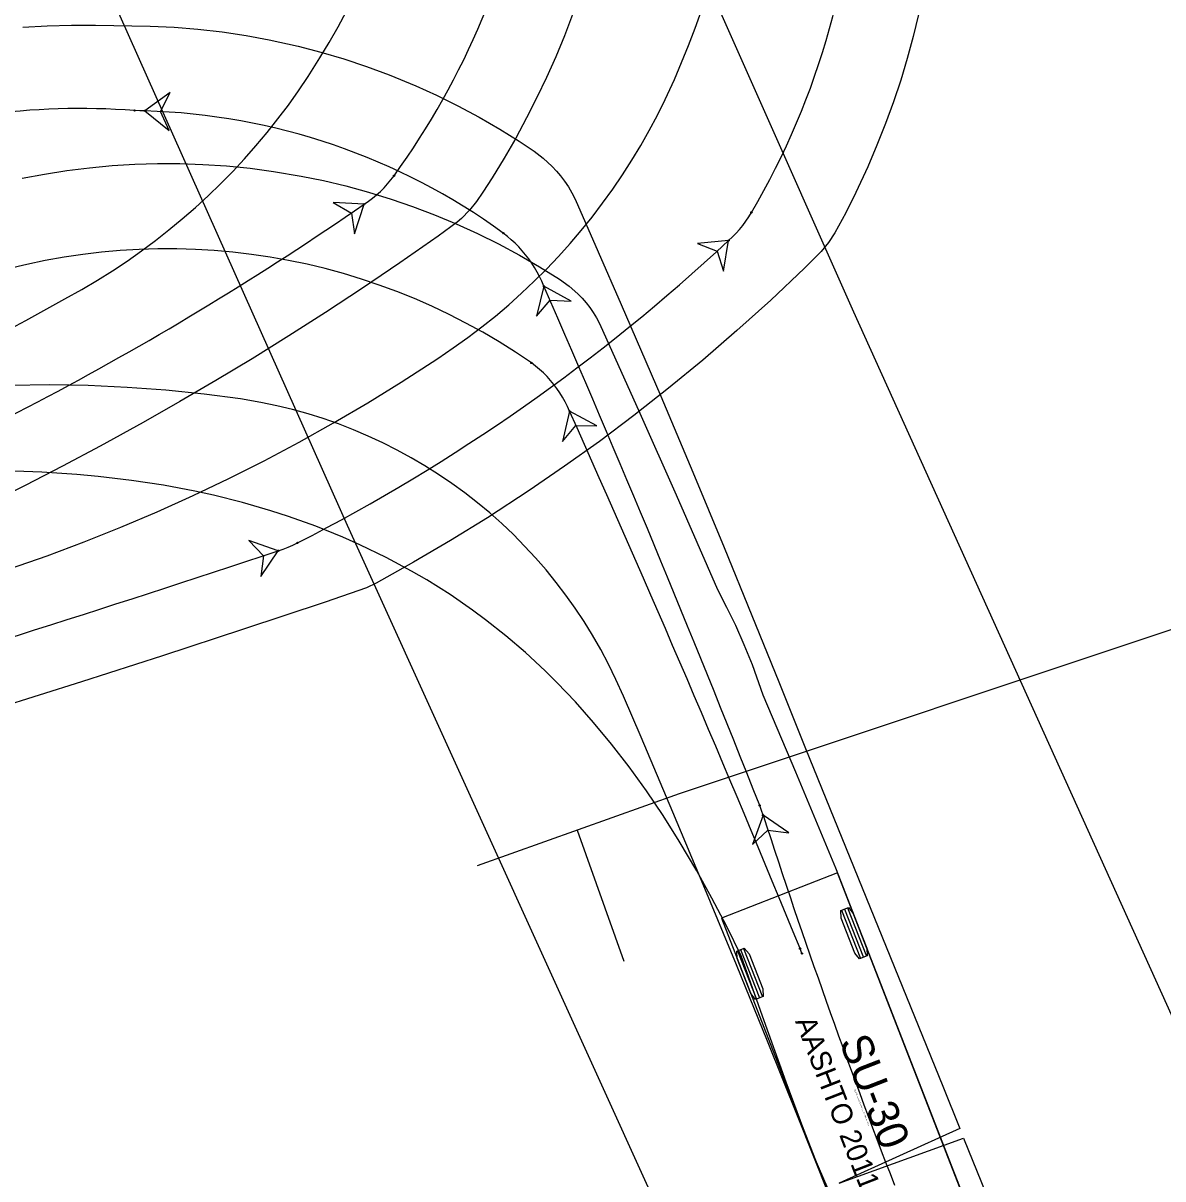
# Model space of a CAD drawing. Extents: x 2096670 to 2098561, y 684033 to 689893.
# Drawn here: x 2097699.7 to 2097772.9, y 685826.9 to 685901.1 of the extents above; entities that cross this region are included whole.
import ezdxf

# ---------------------------------------------------------------- set-up
doc = ezdxf.new("R2010")
doc.units = 0
for name, color, linetype in [('Default', 7, 'Continuous'), ('Old_Level_63', 7, 'Continuous'), ('Prop DSN Text', 7, 'Continuous'), ('Scratch_Level_4', 7, 'Continuous')]:
    doc.layers.add(name, color=color, linetype=linetype)

msp = doc.modelspace()

# ---------------------------------------------------------------- linework, layer by layer
at = {"layer": 'Default'}
msp.add_line((2097939.839, 685917.745), (2097741.841, 685851.654), dxfattribs=at)
at = {"layer": 'Old_Level_63'}
for p, q in [((2097752.009, 685846.591), (2097744.554, 685843.691)), ((2097762.887, 685818.633), (2097752.009, 685846.591)), ((2097752.467, 685844.266), (2097753.676, 685841.159)), ((2097752.661, 685844.341), (2097753.87, 685841.235)), ((2097744.554, 685843.691), (2097755.431, 685815.732)), ((2097744.554, 685843.691), (2097744.554, 685843.691)), ((2097752.273, 685844.19), (2097753.481, 685841.084)), ((2097745.594, 685841.592), (2097746.802, 685838.485)), ((2097745.788, 685841.667), (2097746.997, 685838.561)), ((2097745.982, 685841.743), (2097747.191, 685838.636))]:
    msp.add_line(p, q, dxfattribs=at)
for points in [[(2097735.003, 685901.69), (2097734.481, 685900.331), (2097733.924, 685898.985), (2097733.332, 685897.654), (2097732.716, 685896.36), (2097732.051, 685895.054), (2097731.351, 685893.761), (2097730.614, 685892.482), (2097729.84, 685891.219), (2097729.246, 685890.296), (2097728.839, 685889.696), (2097728.384, 685889.128), (2097727.87, 685888.602), (2097727.589, 685888.357), (2097726.365, 685887.465), (2097723.923, 685885.761), (2097721.523, 685884.135), (2097719.141, 685882.567), (2097716.779, 685881.058), (2097714.429, 685879.599), (2097712.103, 685878.196), (2097709.794, 685876.843), (2097707.435, 685875.501), (2097704.683, 685873.985), (2097702.263, 685872.695), (2097699.852, 685871.449), (2097697.423, 685870.233)], [(2097697.622, 685880.848), (2097699.9, 685882.058), (2097702.41, 685883.434), (2097703.489, 685884.044), (2097704.497, 685884.639), (2097705.46, 685885.243), (2097706.399, 685885.866), (2097707.323, 685886.516), (2097708.216, 685887.179), (2097709.091, 685887.865), (2097709.948, 685888.573), (2097710.786, 685889.304), (2097711.605, 685890.056), (2097712.404, 685890.829), (2097713.182, 685891.622), (2097713.94, 685892.436), (2097714.676, 685893.269), (2097715.397, 685894.129), (2097716.087, 685894.997), (2097716.756, 685895.885), (2097717.402, 685896.792), (2097718.026, 685897.717), (2097718.786, 685898.917), (2097719.377, 685899.904), (2097719.947, 685900.906), (2097720.496, 685901.922)], [(2097757.223, 685901.707), (2097756.875, 685900.285), (2097756.488, 685898.874), (2097756.07, 685897.492), (2097755.604, 685896.09), (2097755.097, 685894.693), (2097754.548, 685893.3), (2097753.959, 685891.918), (2097753.196, 685890.27), (2097752.544, 685888.965), (2097751.848, 685887.671), (2097751.44, 685887.054), (2097750.965, 685886.474), (2097749.885, 685885.402), (2097747.734, 685883.368), (2097745.555, 685881.402), (2097743.367, 685879.516), (2097741.165, 685877.704), (2097738.945, 685875.96), (2097736.725, 685874.293), (2097734.495, 685872.693), (2097732.215, 685871.131), (2097729.54, 685869.39), (2097727.17, 685867.927), (2097724.796, 685866.53), (2097722.386, 685865.183), (2097721.764, 685864.881), (2097719.128, 685863.975), (2097713.877, 685862.23), (2097708.666, 685860.527), (2097703.484, 685858.863), (2097698.012, 685857.136)], [(2097698.858, 685866.102), (2097701.265, 685866.944), (2097703.647, 685867.836), (2097706.003, 685868.777), (2097708.338, 685869.769), (2097710.651, 685870.811), (2097712.941, 685871.904), (2097715.207, 685873.045), (2097717.447, 685874.236), (2097719.661, 685875.475), (2097721.85, 685876.764), (2097723.995, 685878.09), (2097726.343, 685879.617), (2097727.341, 685880.295), (2097728.27, 685880.958), (2097729.171, 685881.64), (2097730.046, 685882.34), (2097730.906, 685883.068), (2097731.734, 685883.809), (2097732.542, 685884.571), (2097733.329, 685885.356), (2097734.094, 685886.161), (2097734.838, 685886.987), (2097735.558, 685887.832), (2097736.255, 685888.697), (2097736.929, 685889.58), (2097737.578, 685890.481), (2097738.203, 685891.399), (2097738.809, 685892.344), (2097739.381, 685893.293), (2097739.929, 685894.259), (2097740.452, 685895.243), (2097740.95, 685896.245), (2097741.538, 685897.524), (2097742.003, 685898.608), (2097742.45, 685899.709), (2097742.878, 685900.822), (2097743.285, 685901.947)], [(2097699.718, 685900.881), (2097701.271, 685900.97), (2097702.825, 685901.011), (2097704.383, 685901.006), (2097707.892, 685900.952), (2097709.42, 685900.878), (2097710.944, 685900.753), (2097712.496, 685900.575), (2097714.041, 685900.344), (2097715.515, 685900.074), (2097717.39, 685899.658), (2097718.841, 685899.28), (2097720.315, 685898.844), (2097721.774, 685898.359), (2097723.22, 685897.825), (2097724.93, 685897.122), (2097726.266, 685896.515), (2097727.644, 685895.835), (2097728.998, 685895.111), (2097730.327, 685894.341), (2097731.573, 685893.566), (2097732.531, 685892.928), (2097733.113, 685892.479), (2097733.69, 685891.944), (2097733.968, 685891.646), (2097734.235, 685891.33), (2097734.49, 685890.994), (2097734.731, 685890.635), (2097734.957, 685890.253), (2097735.168, 685889.846), (2097738.13, 685883.081), (2097740.661, 685877.187), (2097742.723, 685872.305), (2097744.733, 685867.477), (2097746.52, 685863.123), (2097748.254, 685858.844), (2097749.956, 685854.581), (2097758.772, 685832.9), (2097759.863, 685830.176), (2097752.115, 685826.66), (2097760.112, 685829.555), (2097768.157, 685809.737)], [(2097707.548, 685895.507), (2097709.1, 685894.246), (2097708.547, 685895.479), (2097709.168, 685896.68), (2097707.548, 685895.507)], [(2097707.548, 685895.507), (2097707.215, 685895.516), (2097706.882, 685895.534)], [(2097699.662, 685891.188), (2097701.097, 685891.458), (2097702.538, 685891.683), (2097703.985, 685891.863), (2097705.437, 685891.997), (2097706.891, 685892.085), (2097708.347, 685892.128), (2097709.791, 685892.125), (2097711.274, 685892.075), (2097712.779, 685891.976), (2097714.306, 685891.825), (2097715.81, 685891.626), (2097717.588, 685891.326), (2097719.006, 685891.036), (2097720.442, 685890.694), (2097721.894, 685890.298), (2097723.347, 685889.851), (2097724.736, 685889.375), (2097726.145, 685888.84), (2097727.536, 685888.26), (2097728.907, 685887.635), (2097730.257, 685886.965), (2097731.585, 685886.253), (2097732.889, 685885.497), (2097734.168, 685884.7), (2097734.778, 685884.258), (2097735.347, 685883.757), (2097735.613, 685883.482), (2097735.866, 685883.192), (2097736.106, 685882.885), (2097736.332, 685882.562), (2097736.541, 685882.221), (2097736.735, 685881.863), (2097739.331, 685876.106), (2097741.653, 685870.87), (2097744.316, 685864.78), (2097744.895, 685863.652), (2097745.456, 685862.492), (2097746.007, 685861.25), (2097746.527, 685859.961), (2097747.224, 685858.014), (2097749.318, 685853.067), (2097751.885, 685846.911), (2097759.511, 685827.337), (2097762.887, 685818.633)], [(2097721.622, 685889.517), (2097721.897, 685889.706), (2097722.163, 685889.907), (2097722.419, 685890.12), (2097722.666, 685890.344), (2097722.902, 685890.579), (2097723.127, 685890.825), (2097723.34, 685891.082), (2097723.541, 685891.348)], [(2097721.622, 685889.517), (2097719.625, 685889.619), (2097720.799, 685888.95), (2097721.007, 685887.614), (2097721.622, 685889.517)], [(2097745.02, 685887.189), (2097745.264, 685887.417), (2097745.497, 685887.655), (2097745.719, 685887.904), (2097745.929, 685888.162), (2097746.127, 685888.431), (2097746.312, 685888.708), (2097746.483, 685888.994)], [(2097733.16, 685884.265), (2097733.027, 685884.57), (2097732.882, 685884.87), (2097732.726, 685885.165), (2097732.557, 685885.452), (2097732.378, 685885.733), (2097732.187, 685886.007), (2097731.985, 685886.272), (2097731.773, 685886.528), (2097731.549, 685886.776), (2097731.315, 685887.013), (2097731.071, 685887.24), (2097730.817, 685887.456), (2097730.553, 685887.66)], [(2097745.02, 685887.189), (2097743.029, 685886.997), (2097744.289, 685886.507), (2097744.69, 685885.217), (2097745.02, 685887.189)], [(2097733.16, 685884.265), (2097732.68, 685882.323), (2097733.561, 685883.348), (2097734.911, 685883.298), (2097733.16, 685884.265)], [(2097734.808, 685876.23), (2097734.671, 685876.534), (2097734.522, 685876.832), (2097734.36, 685877.123), (2097734.185, 685877.407), (2097733.998, 685877.683), (2097733.798, 685877.95), (2097733.586, 685878.207), (2097733.363, 685878.455), (2097733.128, 685878.691), (2097732.882, 685878.916), (2097732.625, 685879.129), (2097732.358, 685879.328)], [(2097751.445, 685825.949), (2097749.492, 685830.874), (2097747.516, 685835.789), (2097745.517, 685840.694), (2097743.495, 685845.59), (2097741.45, 685850.477), (2097739.402, 685855.309), (2097738.274, 685857.929), (2097737.784, 685859.005), (2097737.306, 685859.985), (2097736.81, 685860.921), (2097736.283, 685861.84), (2097735.739, 685862.722), (2097735.17, 685863.579), (2097734.574, 685864.418), (2097733.95, 685865.238), (2097733.301, 685866.037), (2097732.625, 685866.815), (2097731.925, 685867.571), (2097731.201, 685868.303), (2097730.454, 685869.011), (2097729.685, 685869.695), (2097728.893, 685870.354), (2097728.081, 685870.986), (2097727.249, 685871.592), (2097726.398, 685872.17), (2097725.528, 685872.721), (2097724.641, 685873.243), (2097723.738, 685873.736), (2097722.819, 685874.199), (2097721.886, 685874.633), (2097720.94, 685875.036), (2097719.98, 685875.408), (2097718.995, 685875.753), (2097718.018, 685876.06), (2097717.029, 685876.337), (2097716.021, 685876.583), (2097714.995, 685876.798), (2097713.688, 685877.022), (2097711.342, 685877.33), (2097708.895, 685877.578), (2097706.405, 685877.761), (2097703.913, 685877.874), (2097701.419, 685877.916), (2097698.926, 685877.888)], [(2097734.808, 685876.23), (2097734.346, 685874.284), (2097735.217, 685875.317), (2097736.568, 685875.281), (2097734.808, 685876.23)], [(2097753.11, 685822.378), (2097750.846, 685827.572), (2097750.343, 685828.76), (2097748.712, 685833.159), (2097747.189, 685837.395), (2097745.837, 685841.253), (2097744.901, 685843.14), (2097743.944, 685844.968), (2097742.972, 685846.723), (2097741.855, 685848.615), (2097740.811, 685850.268), (2097739.74, 685851.858), (2097738.636, 685853.39), (2097737.511, 685854.849), (2097736.357, 685856.244), (2097735.184, 685857.566), (2097733.992, 685858.816), (2097733.237, 685859.563), (2097731.981, 685860.73), (2097730.716, 685861.817), (2097729.421, 685862.844), (2097728.585, 685863.463), (2097727.149, 685864.452), (2097725.642, 685865.398), (2097724.657, 685865.969), (2097723.032, 685866.84), (2097721.336, 685867.659), (2097720.258, 685868.137), (2097718.522, 685868.841), (2097716.761, 685869.476), (2097715.639, 685869.841), (2097713.813, 685870.37), (2097711.948, 685870.836), (2097710.74, 685871.098), (2097708.732, 685871.473), (2097706.675, 685871.783), (2097704.546, 685872.033), (2097703.178, 685872.157), (2097700.929, 685872.307), (2097698.62, 685872.395)], [(2097716.11, 685867.27), (2097714.22, 685867.924), (2097715.161, 685866.954), (2097714.989, 685865.613), (2097716.11, 685867.27)], [(2097716.11, 685867.27), (2097716.426, 685867.375), (2097716.737, 685867.494), (2097717.044, 685867.626), (2097717.343, 685867.772)], [(2097747.233, 685850.287), (2097747.13, 685850.604), (2097747.015, 685850.917)], [(2097747.233, 685850.287), (2097746.565, 685848.402), (2097747.541, 685849.336), (2097748.881, 685849.154), (2097747.233, 685850.287)], [(2097749.732, 685841.413), (2097749.611, 685841.724)]]:
    msp.add_lwpolyline(points, dxfattribs=at)
for points in [[(2097707.548, 685895.507), (2097709.1, 685894.246), (2097708.547, 685895.479), (2097709.168, 685896.68)], [(2097721.622, 685889.517), (2097719.625, 685889.619), (2097720.799, 685888.95), (2097721.007, 685887.614)], [(2097745.02, 685887.189), (2097743.029, 685886.997), (2097744.289, 685886.507), (2097744.69, 685885.217)], [(2097733.16, 685884.265), (2097732.68, 685882.323), (2097733.561, 685883.348), (2097734.911, 685883.298)], [(2097734.808, 685876.23), (2097734.346, 685874.284), (2097735.217, 685875.317), (2097736.568, 685875.281)], [(2097716.11, 685867.27), (2097714.22, 685867.924), (2097715.161, 685866.954), (2097714.989, 685865.613)], [(2097747.233, 685850.287), (2097746.565, 685848.402), (2097747.541, 685849.336), (2097748.881, 685849.154)], [(2097752.225, 685844.171), (2097752.709, 685844.36), (2097753.025, 685843.982), (2097753.895, 685841.745), (2097753.918, 685841.253), (2097753.433, 685841.065), (2097753.118, 685841.443), (2097752.248, 685843.68)], [(2097745.546, 685841.573), (2097746.03, 685841.761), (2097746.346, 685841.383), (2097747.216, 685839.147), (2097747.239, 685838.655), (2097746.754, 685838.466), (2097746.439, 685838.845), (2097745.569, 685841.081)]]:
    msp.add_lwpolyline(points, close=True, dxfattribs=at)
for centre in [(2097706.882, 685895.534), (2097706.882, 685895.534), (2097707.548, 685895.507), (2097707.548, 685895.507), (2097723.541, 685891.348), (2097723.541, 685891.348), (2097721.622, 685889.517), (2097721.622, 685889.517), (2097746.483, 685888.994), (2097746.483, 685888.994), (2097730.553, 685887.66), (2097730.553, 685887.66), (2097745.02, 685887.189), (2097745.02, 685887.189), (2097733.16, 685884.265), (2097733.16, 685884.265), (2097732.358, 685879.328), (2097732.358, 685879.328), (2097734.808, 685876.23), (2097734.808, 685876.23), (2097716.11, 685867.27), (2097716.11, 685867.27), (2097717.343, 685867.772), (2097717.343, 685867.772), (2097747.015, 685850.917), (2097747.015, 685850.917), (2097747.233, 685850.287), (2097747.233, 685850.287), (2097749.611, 685841.724), (2097749.611, 685841.724), (2097749.732, 685841.413)]:
    msp.add_circle(centre, 0.0417, dxfattribs=at)
for centre, radius, start, end in [((2097704.188, 685913.945), 49.106, 329.46204, 359.46609), ((2097682.499, 685921.056), 50.665, 324.10105, 350.30649), ((2097703.436, 685849.481), 46.182, 85.72154, 110.00955), ((2097706.409, 685854.523), 41, 53.92281, 88.4089), ((2097603.435, 686061.004), 208.269, 291.49489, 304.57433), ((2097708.98, 685845.716), 40.943, 55.18068, 109.62084), ((2097661.743, 685976.454), 122.079, 297.0939, 313.01266), ((2096814.49, 685483.041), 1002.465, 21.528945, 23.59299), ((2096701.485, 685412.497), 1132.609, 22.269979, 24.169487), ((2097373.706, 686894.676), 1082.961, 286.57515, 288.431702), ((2098182.55, 685991.591), 457.677, 197.98348, 201.13841)]:
    msp.add_arc(centre, radius, start, end, dxfattribs=at)
at = {"layer": 'Prop DSN Text'}
for p, q in [((2097741.841, 685851.654), (2097728.867, 685847.04)), ((2097735.302, 685849.329), (2097738.292, 685840.922))]:
    msp.add_line(p, q, dxfattribs=at)
at = {"layer": 'Scratch_Level_4'}
msp.add_line((2097720.636, 685868.698), (2097700.463, 685913.907), dxfattribs=at)
for points in [[(2097773.854, 685836.568), (2097753.053, 685882.596), (2097732.752, 685928.321)], [(2097783.664, 685727.72), (2097783.673, 685727.772), (2097782.199, 685731.632), (2097761.9, 685777.215), (2097741.889, 685821.931), (2097720.653, 685868.661)]]:
    msp.add_lwpolyline(points, dxfattribs=at)
msp.add_arc((2097726.115, 685871.143), 6, 204.04722, 204.44017, dxfattribs=at)

# ---------------------------------------------------------------- texts
at = {"layer": 'Old_Level_63'}
for s, height, p in [('AASHTO 2011 (US)', 1.33333, (2097749.269, 685837.069)), ('SU-30', 2, (2097752.108, 685835.746)), ('(c) 2022 Transoft Solutions, Inc. All rights reserved.', 0.08, (2097753.089, 685832.674))]:
    msp.add_text(s, height=height, rotation=291.25818, dxfattribs=at).set_placement(p)

doc.saveas('drawing.dxf')
